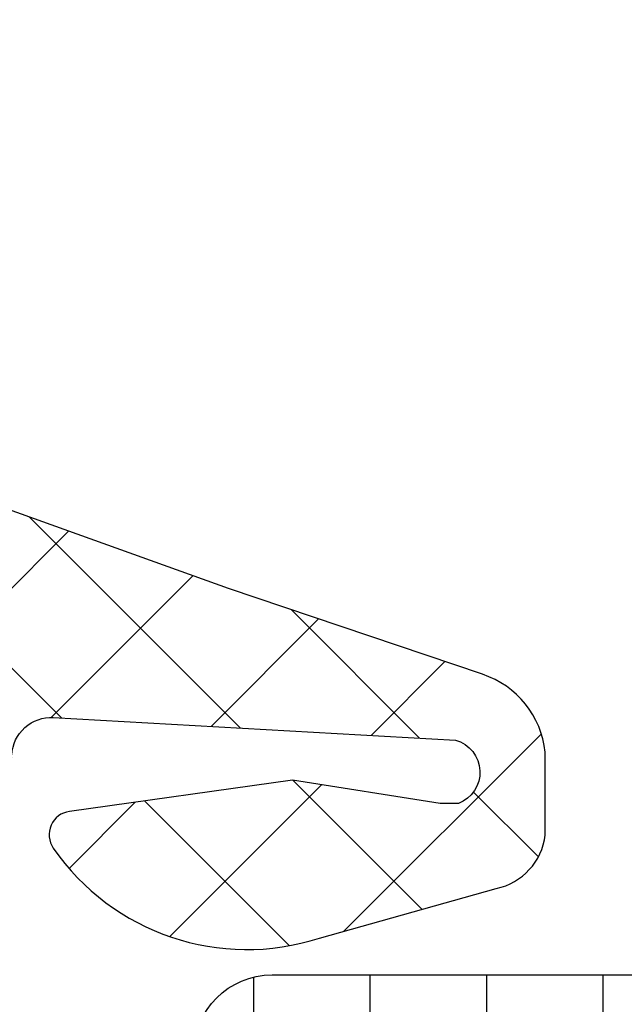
# Model space of a CAD drawing. Header units: millimetres. Extents: x 247761 to 294611, y 172579 to 236863.
# Tile 445 of 596: x 255562.9 to 255570.61, y 198259.85 to 198272.43. Entities that reach past the tile are written whole.
import ezdxf

# ---------------------------------------------------------------- set-up
doc = ezdxf.new("R2010")
doc.units = ezdxf.units.MM
doc.layers.add('FASÁDA DETAILNÍ', color=4, linetype='Continuous')
doc.layers.add('NOVA', color=240, linetype='Continuous')
pattern_1 = [(135, (0, 0), (-1.077630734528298, -1.077630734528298), []), (225, (0, 0), (1.077630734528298, -1.077630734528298), [])]

# ---------------------------------------------------------------- blocks, each defined once
blk = doc.blocks.new('A$C69D17D4D')
at = {"layer": 'FASÁDA DETAILNÍ'}
h = blk.add_hatch(dxfattribs=at)
h.set_pattern_fill('ANSI37', color=256, scale=0.48, angle=90, style=0)
h.set_pattern_definition(pattern_1)
edge = h.paths.add_edge_path(flags=16)
edge.add_line((-19094.16441493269, 24890.2193893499), (-19095.55726893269, 24890.1196453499))
edge.add_arc((-19095.60012642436, 24890.71811226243), 0.5999995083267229, 179.999991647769, 274.0960805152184, ccw=False)
edge.add_arc((-19095.60012642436, 24890.71811243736), 0.5999995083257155, 85.90391948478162, 180.000008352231, ccw=False)
edge.add_line((-19095.55726893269, 24891.3165793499), (-19094.16441493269, 24891.21683534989))
edge.add_arc((-19094.20012940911, 24890.7181123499), 0.5000001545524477, -85.90393560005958, 85.90393560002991, ccw=False)
edge = h.paths.add_edge_path(flags=16)
edge.add_arc((-19091.00012130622, 24892.31810897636), 0.4999996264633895, 179.9999571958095, 270.00004280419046, ccw=False)
edge.add_line((-19091.50012093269, 24892.31810934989), (-19091.50012093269, 24895.91179434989))
edge.add_arc((-19091.00012059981, 24895.9117943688), 0.5000003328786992, 66.78197339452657, 180.0000021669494, ccw=False)
edge.add_line((-19090.80300493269, 24896.3713003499), (-19084.47190293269, 24893.65542234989))
edge.add_arc((-19084.66901885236, 24893.19591700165), 0.4999998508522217, -2.500110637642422, 66.78191820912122, ccw=False)
edge.add_line((-19084.16949493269, 24893.1741063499), (-19084.20782093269, 24892.29629934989))
edge.add_arc((-19084.70734454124, 24892.31810883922), 0.4999994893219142, 269.99995514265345, 357.50002088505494, ccw=False)
edge.add_line((-19084.70734493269, 24891.81810934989), (-19091.00012093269, 24891.81810934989))
edge = h.paths.add_edge_path(flags=16)
edge.add_line((-19085.59195893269, 24866.7641903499), (-19094.48881193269, 24862.61552034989))
edge.add_arc((-19094.70012106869, 24863.06867409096), 0.4999998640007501, 179.9999703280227, 295.00000791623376, ccw=False)
edge.add_line((-19095.20012093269, 24863.0686743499), (-19095.20012093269, 24872.4181093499))
edge.add_arc((-19094.70012130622, 24872.41810972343), 0.4999996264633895, 89.99995719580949, 180.0000428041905, ccw=False)
edge.add_line((-19094.70012093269, 24872.9181093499), (-19085.57619793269, 24872.9181093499))
edge.add_arc((-19085.57619809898, 24872.41810928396), 0.5000000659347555, -2.5000272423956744, 89.9999809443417, ccw=False)
edge.add_line((-19085.07667393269, 24872.39629934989), (-19085.30374393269, 24867.1955353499))
edge.add_arc((-19085.8032693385, 24867.2173450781), 0.5000012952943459, 295.00009198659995, 357.5000025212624, ccw=False)
edge = h.paths.add_edge_path(flags=16)
edge.add_arc((-19094.70012130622, 24875.61810897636), 0.4999996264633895, 179.9999571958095, 270.00004280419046, ccw=False)
edge.add_line((-19095.20012093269, 24875.61810934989), (-19095.20012093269, 24882.81810934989))
edge.add_arc((-19094.70012130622, 24882.81810972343), 0.4999996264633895, 89.99995719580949, 180.0000428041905, ccw=False)
edge.add_line((-19094.70012093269, 24883.31810934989), (-19093.50012093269, 24883.31810934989))
edge.add_arc((-19093.50011943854, 24885.31810785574), 1.99999850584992, 269.9999571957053, 360.0000428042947)
edge.add_line((-19091.50012093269, 24885.31810934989), (-19091.50012093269, 24889.11810934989))
edge.add_arc((-19091.00012130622, 24889.11810972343), 0.4999996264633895, 89.99995719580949, 180.0000428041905, ccw=False)
edge.add_line((-19091.00012093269, 24889.61810934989), (-19084.84705993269, 24889.61810934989))
edge.add_arc((-19084.84706009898, 24889.11810928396), 0.5000000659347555, -2.5000272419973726, 89.9999809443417, ccw=False)
edge.add_line((-19084.34753593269, 24889.09629934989), (-19084.58767093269, 24883.59629934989))
edge.add_arc((-19085.08719454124, 24883.61810883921), 0.4999994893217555, 269.99995514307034, 357.5000208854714, ccw=False)
edge.add_line((-19085.08719493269, 24883.11810934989), (-19090.40012093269, 24883.11810934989))
edge.add_arc((-19090.40012093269, 24882.01810934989), 1.099999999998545, 90, 270)
edge.add_line((-19090.40012093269, 24880.9181093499), (-19085.22690993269, 24880.9181093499))
edge.add_arc((-19085.22691009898, 24880.41810928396), 0.5000000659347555, -2.5000272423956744, 89.99998094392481, ccw=False)
edge.add_line((-19084.72738593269, 24880.39629934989), (-19084.93695893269, 24875.59629934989))
edge.add_arc((-19085.43648254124, 24875.61810883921), 0.4999994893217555, 269.99995514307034, 357.5000208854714, ccw=False)
edge.add_line((-19085.43648293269, 24875.11810934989), (-19094.70012093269, 24875.11810934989))
edge = h.paths.add_edge_path()
edge.add_line((-19093.31366393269, 24860.40505634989), (-19084.52579793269, 24864.50290534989))
edge.add_ellipse((-19085.79365542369, 24867.2218307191), major_axis=(-3.000002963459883, 0), ratio=1, start_angle=115.0000306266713, end_angle=177.4999411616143)
edge.add_line((-19082.79650793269, 24867.09096934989), (-19082.76817393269, 24867.73991934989))
edge.add_ellipse((-19082.26865032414, 24867.71810986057), major_axis=(-0.4999994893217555, 0), ratio=1, start_angle=269.99995514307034, end_angle=357.5000208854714, ccw=False)
edge.add_line((-19082.26864993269, 24868.21810934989), (-19081.30012093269, 24868.21810934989))
edge.add_ellipse((-19081.30012085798, 24868.31810927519), major_axis=(-0.09999992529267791, 0), ratio=1, start_angle=89.99995719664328, end_angle=180.0000428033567)
edge.add_line((-19081.20012093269, 24868.31810934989), (-19081.20012093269, 24868.9181093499))
edge.add_ellipse((-19081.30012085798, 24868.9181094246), major_axis=(-0.09999992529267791, 0), ratio=1, start_angle=179.9999571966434, end_angle=270.0000428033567)
edge.add_line((-19081.30012093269, 24869.01810934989), (-19082.20315893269, 24869.01810934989))
edge.add_ellipse((-19082.20315876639, 24869.51810941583), major_axis=(-0.5000000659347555, 0), ratio=1, start_angle=-2.5000272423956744, end_angle=89.99998094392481, ccw=False)
edge.add_line((-19082.70268293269, 24869.5399193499), (-19082.30884493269, 24878.4402133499))
edge.add_ellipse((-19081.80933365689, 24878.41810924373), major_axis=(-0.5000001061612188, 0), ratio=1, start_angle=269.9999170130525, end_angle=357.466230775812, ccw=False)
edge.add_line((-19081.80933293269, 24878.9181093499), (-19081.20012093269, 24878.9181093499))
edge.add_ellipse((-19081.20012085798, 24879.01810927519), major_axis=(-0.09999992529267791, 0), ratio=1, start_angle=89.99995719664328, end_angle=180.0000428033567)
edge.add_line((-19081.10012093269, 24879.01810934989), (-19081.10012093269, 24879.61810934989))
edge.add_ellipse((-19081.20012085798, 24879.6181094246), major_axis=(-0.09999992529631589, 0), ratio=1, start_angle=179.9999571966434, end_angle=270.0000428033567)
edge.add_line((-19081.20012093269, 24879.71810934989), (-19081.72968293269, 24879.71810934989))
edge.add_ellipse((-19081.72968323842, 24880.21810984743), major_axis=(-0.5000004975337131, 0), ratio=1, start_angle=-2.533697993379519, end_angle=90.00003503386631, ccw=False)
edge.add_line((-19082.22919493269, 24880.24021334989), (-19081.71853893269, 24891.7804383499))
edge.add_ellipse((-19081.21901433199, 24891.75862881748), major_axis=(-0.5000004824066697, 0), ratio=1, start_angle=266.78294269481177, end_angle=357.5000209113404, ccw=False)
edge.add_line((-19081.19095493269, 24892.2578413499), (-19076.05721193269, 24891.96927834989))
edge.add_ellipse((-19076.17276735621, 24891.55886034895), major_axis=(-0.4263754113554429, 0), ratio=1, start_angle=110.75897237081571, end_angle=254.2751455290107, ccw=False)
edge.add_line((-19076.02164393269, 24891.16016534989), (-19076.25424693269, 24891.1614053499))
edge.add_line((-19076.25424693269, 24891.1614053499), (-19078.13682593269, 24891.45954334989))
edge.add_line((-19078.13682593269, 24891.45954334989), (-19080.98611093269, 24891.05911734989))
edge.add_ellipse((-19080.9443603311, 24890.76203675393), major_axis=(-0.2999999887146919, 0), ratio=1, start_angle=-82.00025595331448, end_angle=34.59774638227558)
edge.add_ellipse((-19078.72178924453, 24892.2951501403), major_axis=(-3.000047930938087, 0), ratio=1, start_angle=34.59764128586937, end_angle=108.008424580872)
edge.add_line((-19077.79430393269, 24889.44207134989), (-19075.53941293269, 24890.0756473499))
edge.add_ellipse((-19075.70034247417, 24890.85085985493), major_axis=(-0.7917403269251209, 0), ratio=1, start_angle=101.727689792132, end_angle=173.2016537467)
edge.add_line((-19074.91416893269, 24890.75713734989), (-19074.91294793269, 24891.81534734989))
edge.add_ellipse((-19076.09203415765, 24891.68622310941), major_axis=(-1.186135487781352, 0), ratio=1, start_angle=186.2496781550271, end_angle=251.3444235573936)
edge.add_line((-19075.71261493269, 24892.81003734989), (-19078.95395493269, 24893.90437034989))
edge.add_line((-19078.95395493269, 24893.90437034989), (-19087.00374993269, 24896.79414834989))
edge.add_line((-19087.00374993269, 24896.79414834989), (-19096.90162693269, 24901.12695734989))
edge.add_ellipse((-19097.09989699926, 24900.66794836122), major_axis=(-0.5000002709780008, 0), ratio=1, start_angle=246.6379505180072, end_angle=359.9334236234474)
edge.add_line((-19097.59989693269, 24900.6685293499), (-19097.60053193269, 24900.12182834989))
edge.add_ellipse((-19097.10053182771, 24900.12124807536), major_axis=(-0.5000004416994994, 0), ratio=1, start_angle=-0.06649451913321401, end_angle=66.07917546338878)
edge.add_line((-19097.30326893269, 24899.66419434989), (-19094.09926593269, 24898.2624383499))
edge.add_ellipse((-19094.50012027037, 24897.34629727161), major_axis=(-0.9999993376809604, 0), ratio=1, start_angle=179.9999471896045, end_angle=246.3683852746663, ccw=False)
edge.add_line((-19093.50012093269, 24897.34629634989), (-19093.50012093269, 24892.1183543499))
edge.add_line((-19093.50012093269, 24892.1183543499), (-19095.29959993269, 24892.1183453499))
edge.add_line((-19095.29959993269, 24892.1183453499), (-19095.43754193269, 24892.63314634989))
edge.add_ellipse((-19095.71469595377, 24892.51838109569), major_axis=(-0.2999756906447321, 0), ratio=1, start_angle=202.4937002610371, end_angle=292.503566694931)
edge.add_line((-19095.82950893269, 24892.7955153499), (-19097.09963593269, 24891.94634834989))
edge.add_ellipse((-19096.59991516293, 24891.08048416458), major_axis=(-0.9997207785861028, 0), ratio=1, start_angle=-60.00923930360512, end_angle=0.007611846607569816)
edge.add_line((-19097.59963593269, 24891.08035134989), (-19097.59960493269, 24890.35599034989))
edge.add_ellipse((-19096.59986710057, 24890.35619840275), major_axis=(-0.9997378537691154, 0), ratio=1, start_angle=0.01192367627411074, end_angle=60.00867505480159)
edge.add_line((-19097.09960493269, 24889.4903243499), (-19095.82950893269, 24888.6411573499))
edge.add_ellipse((-19095.71469704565, 24888.91830484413), major_axis=(-0.2999875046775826, 0), ratio=1, start_angle=67.49759382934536, end_angle=157.501396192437)
edge.add_line((-19095.43754193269, 24888.8035113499), (-19095.29956993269, 24889.31832734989))
edge.add_line((-19095.29956993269, 24889.31832734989), (-19093.50012093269, 24889.31833534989))
edge.add_line((-19093.50012093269, 24889.31833534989), (-19093.50012093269, 24886.1181083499))
edge.add_ellipse((-19093.80012070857, 24886.11810812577), major_axis=(-0.2999997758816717, 0), ratio=1, start_angle=89.99995719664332, end_angle=180.0000428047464, ccw=False)
edge.add_line((-19093.80012093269, 24885.81810834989), (-19097.10011693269, 24885.81810834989))
edge.add_ellipse((-19097.10011730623, 24885.31810872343), major_axis=(-0.4999996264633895, 0), ratio=1, start_angle=-90.00004280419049, end_angle=4.280419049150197e-05)
edge.add_line((-19097.60011693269, 24885.31810834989), (-19097.60011693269, 24858.42048634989))
edge.add_line((-19097.60011693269, 24858.42048634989), (-19096.04972493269, 24857.5253683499))
edge.add_ellipse((-19095.79972484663, 24857.95838090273), major_axis=(-0.4999999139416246, 0), ratio=1, start_angle=59.99998291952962, end_angle=179.999936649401)
edge.add_line((-19095.29972493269, 24857.95838034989), (-19093.60235393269, 24857.95838034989))
edge.add_line((-19093.60235393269, 24857.95838034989), (-19093.60235393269, 24859.95190234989))
edge.add_ellipse((-19093.10235367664, 24859.95190269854), major_axis=(-0.500000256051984, 0), ratio=1, start_angle=-64.99987141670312, end_angle=3.9951416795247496e-05, ccw=False)
h = blk.add_hatch(dxfattribs=at)
h.set_pattern_fill('ANSI37', color=256, scale=0.48, angle=90, style=0)
h.set_pattern_definition(pattern_1)
edge = h.paths.add_edge_path(flags=16)
edge.add_line((-19094.16441475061, 24890.2193893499), (-19095.55726875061, 24890.1196453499))
edge.add_arc((-19095.60012624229, 24890.71811226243), 0.5999995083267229, 179.999991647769, 274.0960805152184, ccw=False)
edge.add_arc((-19095.60012624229, 24890.71811243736), 0.5999995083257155, 85.90391948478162, 180.000008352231, ccw=False)
edge.add_line((-19095.55726875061, 24891.3165793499), (-19094.16441475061, 24891.21683534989))
edge.add_arc((-19094.20012922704, 24890.7181123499), 0.5000001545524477, -85.90393560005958, 85.90393560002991, ccw=False)
edge = h.paths.add_edge_path(flags=16)
edge.add_arc((-19091.00012112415, 24892.31810897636), 0.4999996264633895, 179.9999571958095, 270.00004280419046, ccw=False)
edge.add_line((-19091.50012075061, 24892.31810934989), (-19091.50012075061, 24895.91179434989))
edge.add_arc((-19091.00012041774, 24895.9117943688), 0.5000003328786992, 66.78197339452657, 180.0000021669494, ccw=False)
edge.add_line((-19090.80300475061, 24896.3713003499), (-19084.47190275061, 24893.65542234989))
edge.add_arc((-19084.66901867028, 24893.19591700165), 0.4999998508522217, -2.500110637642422, 66.78191820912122, ccw=False)
edge.add_line((-19084.16949475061, 24893.1741063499), (-19084.20782075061, 24892.29629934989))
edge.add_arc((-19084.70734435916, 24892.31810883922), 0.4999994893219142, 269.99995514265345, 357.50002088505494, ccw=False)
edge.add_line((-19084.70734475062, 24891.81810934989), (-19091.00012075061, 24891.81810934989))
edge = h.paths.add_edge_path(flags=16)
edge.add_line((-19085.59195875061, 24866.7641903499), (-19094.48881175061, 24862.61552034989))
edge.add_arc((-19094.70012088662, 24863.06867409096), 0.4999998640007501, 179.9999703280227, 295.00000791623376, ccw=False)
edge.add_line((-19095.20012075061, 24863.0686743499), (-19095.20012075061, 24872.4181093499))
edge.add_arc((-19094.70012112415, 24872.41810972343), 0.4999996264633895, 89.99995719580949, 180.0000428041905, ccw=False)
edge.add_line((-19094.70012075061, 24872.9181093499), (-19085.57619775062, 24872.9181093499))
edge.add_arc((-19085.57619791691, 24872.41810928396), 0.5000000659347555, -2.5000272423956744, 89.9999809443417, ccw=False)
edge.add_line((-19085.07667375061, 24872.39629934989), (-19085.30374375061, 24867.1955353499))
edge.add_arc((-19085.80326915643, 24867.2173450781), 0.5000012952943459, 295.00009198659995, 357.5000025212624, ccw=False)
edge = h.paths.add_edge_path(flags=16)
edge.add_arc((-19094.70012112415, 24875.61810897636), 0.4999996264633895, 179.9999571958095, 270.00004280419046, ccw=False)
edge.add_line((-19095.20012075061, 24875.61810934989), (-19095.20012075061, 24882.81810934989))
edge.add_arc((-19094.70012112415, 24882.81810972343), 0.4999996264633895, 89.99995719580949, 180.0000428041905, ccw=False)
edge.add_line((-19094.70012075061, 24883.31810934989), (-19093.50012075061, 24883.31810934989))
edge.add_arc((-19093.50011925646, 24885.31810785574), 1.99999850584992, 269.9999571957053, 360.0000428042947)
edge.add_line((-19091.50012075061, 24885.31810934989), (-19091.50012075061, 24889.11810934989))
edge.add_arc((-19091.00012112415, 24889.11810972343), 0.4999996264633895, 89.99995719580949, 180.0000428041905, ccw=False)
edge.add_line((-19091.00012075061, 24889.61810934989), (-19084.84705975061, 24889.61810934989))
edge.add_arc((-19084.8470599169, 24889.11810928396), 0.5000000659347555, -2.5000272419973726, 89.9999809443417, ccw=False)
edge.add_line((-19084.34753575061, 24889.09629934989), (-19084.58767075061, 24883.59629934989))
edge.add_arc((-19085.08719435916, 24883.61810883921), 0.4999994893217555, 269.99995514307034, 357.5000208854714, ccw=False)
edge.add_line((-19085.08719475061, 24883.11810934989), (-19090.40012075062, 24883.11810934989))
edge.add_arc((-19090.40012075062, 24882.01810934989), 1.099999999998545, 90, 270)
edge.add_line((-19090.40012075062, 24880.9181093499), (-19085.22690975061, 24880.9181093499))
edge.add_arc((-19085.22690991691, 24880.41810928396), 0.5000000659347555, -2.5000272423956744, 89.99998094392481, ccw=False)
edge.add_line((-19084.72738575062, 24880.39629934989), (-19084.93695875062, 24875.59629934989))
edge.add_arc((-19085.43648235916, 24875.61810883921), 0.4999994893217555, 269.99995514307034, 357.5000208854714, ccw=False)
edge.add_line((-19085.43648275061, 24875.11810934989), (-19094.70012075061, 24875.11810934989))
edge = h.paths.add_edge_path()
edge.add_line((-19093.31366375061, 24860.40505634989), (-19084.52579775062, 24864.50290534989))
edge.add_ellipse((-19085.79365524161, 24867.2218307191), major_axis=(-3.000002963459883, 0), ratio=1, start_angle=115.0000306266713, end_angle=177.4999411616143)
edge.add_line((-19082.79650775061, 24867.09096934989), (-19082.76817375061, 24867.73991934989))
edge.add_ellipse((-19082.26865014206, 24867.71810986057), major_axis=(-0.4999994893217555, 0), ratio=1, start_angle=269.99995514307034, end_angle=357.5000208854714, ccw=False)
edge.add_line((-19082.26864975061, 24868.21810934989), (-19081.30012075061, 24868.21810934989))
edge.add_ellipse((-19081.30012067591, 24868.31810927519), major_axis=(-0.09999992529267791, 0), ratio=1, start_angle=89.99995719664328, end_angle=180.0000428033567)
edge.add_line((-19081.20012075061, 24868.31810934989), (-19081.20012075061, 24868.9181093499))
edge.add_ellipse((-19081.30012067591, 24868.9181094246), major_axis=(-0.09999992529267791, 0), ratio=1, start_angle=179.9999571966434, end_angle=270.0000428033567)
edge.add_line((-19081.30012075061, 24869.01810934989), (-19082.20315875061, 24869.01810934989))
edge.add_ellipse((-19082.20315858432, 24869.51810941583), major_axis=(-0.5000000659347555, 0), ratio=1, start_angle=-2.5000272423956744, end_angle=89.99998094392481, ccw=False)
edge.add_line((-19082.70268275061, 24869.5399193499), (-19082.30884475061, 24878.4402133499))
edge.add_ellipse((-19081.80933347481, 24878.41810924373), major_axis=(-0.5000001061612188, 0), ratio=1, start_angle=269.9999170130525, end_angle=357.466230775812, ccw=False)
edge.add_line((-19081.80933275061, 24878.9181093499), (-19081.20012075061, 24878.9181093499))
edge.add_ellipse((-19081.20012067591, 24879.01810927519), major_axis=(-0.09999992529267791, 0), ratio=1, start_angle=89.99995719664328, end_angle=180.0000428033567)
edge.add_line((-19081.10012075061, 24879.01810934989), (-19081.10012075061, 24879.61810934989))
edge.add_ellipse((-19081.20012067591, 24879.6181094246), major_axis=(-0.09999992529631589, 0), ratio=1, start_angle=179.9999571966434, end_angle=270.0000428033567)
edge.add_line((-19081.20012075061, 24879.71810934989), (-19081.72968275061, 24879.71810934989))
edge.add_ellipse((-19081.72968305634, 24880.21810984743), major_axis=(-0.5000004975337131, 0), ratio=1, start_angle=-2.533697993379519, end_angle=90.00003503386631, ccw=False)
edge.add_line((-19082.22919475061, 24880.24021334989), (-19081.71853875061, 24891.7804383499))
edge.add_ellipse((-19081.21901414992, 24891.75862881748), major_axis=(-0.5000004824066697, 0), ratio=1, start_angle=266.78294269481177, end_angle=357.5000209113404, ccw=False)
edge.add_line((-19081.19095475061, 24892.2578413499), (-19076.05721175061, 24891.96927834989))
edge.add_ellipse((-19076.17276717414, 24891.55886034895), major_axis=(-0.4263754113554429, 0), ratio=1, start_angle=110.75897237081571, end_angle=254.2751455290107, ccw=False)
edge.add_line((-19076.02164375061, 24891.16016534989), (-19076.25424675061, 24891.1614053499))
edge.add_line((-19076.25424675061, 24891.1614053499), (-19078.13682575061, 24891.45954334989))
edge.add_line((-19078.13682575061, 24891.45954334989), (-19080.98611075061, 24891.05911734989))
edge.add_ellipse((-19080.94436014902, 24890.76203675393), major_axis=(-0.2999999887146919, 0), ratio=1, start_angle=-82.00025595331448, end_angle=34.59774638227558)
edge.add_ellipse((-19078.72178906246, 24892.2951501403), major_axis=(-3.000047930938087, 0), ratio=1, start_angle=34.59764128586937, end_angle=108.008424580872)
edge.add_line((-19077.79430375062, 24889.44207134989), (-19075.53941275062, 24890.0756473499))
edge.add_ellipse((-19075.7003422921, 24890.85085985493), major_axis=(-0.7917403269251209, 0), ratio=1, start_angle=101.727689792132, end_angle=173.2016537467)
edge.add_line((-19074.91416875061, 24890.75713734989), (-19074.91294775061, 24891.81534734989))
edge.add_ellipse((-19076.09203397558, 24891.68622310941), major_axis=(-1.186135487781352, 0), ratio=1, start_angle=186.2496781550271, end_angle=251.3444235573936)
edge.add_line((-19075.71261475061, 24892.81003734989), (-19078.95395475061, 24893.90437034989))
edge.add_line((-19078.95395475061, 24893.90437034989), (-19087.00374975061, 24896.79414834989))
edge.add_line((-19087.00374975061, 24896.79414834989), (-19096.90162675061, 24901.12695734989))
edge.add_ellipse((-19097.09989681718, 24900.66794836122), major_axis=(-0.5000002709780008, 0), ratio=1, start_angle=246.6379505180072, end_angle=359.9334236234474)
edge.add_line((-19097.59989675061, 24900.6685293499), (-19097.60053175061, 24900.12182834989))
edge.add_ellipse((-19097.10053164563, 24900.12124807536), major_axis=(-0.5000004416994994, 0), ratio=1, start_angle=-0.06649451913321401, end_angle=66.07917546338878)
edge.add_line((-19097.30326875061, 24899.66419434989), (-19094.09926575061, 24898.2624383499))
edge.add_ellipse((-19094.50012008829, 24897.34629727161), major_axis=(-0.9999993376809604, 0), ratio=1, start_angle=179.9999471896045, end_angle=246.3683852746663, ccw=False)
edge.add_line((-19093.50012075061, 24897.34629634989), (-19093.50012075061, 24892.1183543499))
edge.add_line((-19093.50012075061, 24892.1183543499), (-19095.29959975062, 24892.1183453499))
edge.add_line((-19095.29959975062, 24892.1183453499), (-19095.43754175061, 24892.63314634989))
edge.add_ellipse((-19095.7146957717, 24892.51838109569), major_axis=(-0.2999756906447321, 0), ratio=1, start_angle=202.4937002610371, end_angle=292.503566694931)
edge.add_line((-19095.82950875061, 24892.7955153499), (-19097.09963575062, 24891.94634834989))
edge.add_ellipse((-19096.59991498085, 24891.08048416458), major_axis=(-0.9997207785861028, 0), ratio=1, start_angle=-60.00923930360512, end_angle=0.007611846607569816)
edge.add_line((-19097.59963575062, 24891.08035134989), (-19097.59960475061, 24890.35599034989))
edge.add_ellipse((-19096.59986691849, 24890.35619840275), major_axis=(-0.9997378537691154, 0), ratio=1, start_angle=0.01192367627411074, end_angle=60.00867505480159)
edge.add_line((-19097.09960475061, 24889.4903243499), (-19095.82950875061, 24888.6411573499))
edge.add_ellipse((-19095.71469686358, 24888.91830484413), major_axis=(-0.2999875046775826, 0), ratio=1, start_angle=67.49759382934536, end_angle=157.501396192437)
edge.add_line((-19095.43754175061, 24888.8035113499), (-19095.29956975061, 24889.31832734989))
edge.add_line((-19095.29956975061, 24889.31832734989), (-19093.50012075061, 24889.31833534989))
edge.add_line((-19093.50012075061, 24889.31833534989), (-19093.50012075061, 24886.1181083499))
edge.add_ellipse((-19093.8001205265, 24886.11810812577), major_axis=(-0.2999997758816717, 0), ratio=1, start_angle=89.99995719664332, end_angle=180.0000428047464, ccw=False)
edge.add_line((-19093.80012075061, 24885.81810834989), (-19097.10011675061, 24885.81810834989))
edge.add_ellipse((-19097.10011712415, 24885.31810872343), major_axis=(-0.4999996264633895, 0), ratio=1, start_angle=-90.00004280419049, end_angle=4.280419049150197e-05)
edge.add_line((-19097.60011675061, 24885.31810834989), (-19097.60011675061, 24858.42048634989))
edge.add_line((-19097.60011675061, 24858.42048634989), (-19096.04972475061, 24857.5253683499))
edge.add_ellipse((-19095.79972466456, 24857.95838090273), major_axis=(-0.4999999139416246, 0), ratio=1, start_angle=59.99998291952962, end_angle=179.999936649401)
edge.add_line((-19095.29972475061, 24857.95838034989), (-19093.60235375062, 24857.95838034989))
edge.add_line((-19093.60235375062, 24857.95838034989), (-19093.60235375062, 24859.95190234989))
edge.add_ellipse((-19093.10235349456, 24859.95190269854), major_axis=(-0.500000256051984, 0), ratio=1, start_angle=-64.99987141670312, end_angle=3.9951416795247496e-05, ccw=False)
h = blk.add_hatch(dxfattribs=at)
h.set_pattern_fill('ANSI31', color=256, scale=0.468, angle=45, style=0)
h.set_pattern_definition([(90, (0, 0), (-1.4859, 3.33066907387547e-16), [])])
edge = h.paths.add_edge_path(flags=16)
edge.add_line((-19065.84822093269, 24886.72963434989), (-19068.07093093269, 24888.01299634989))
edge.add_ellipse((-19069.07080331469, 24886.28127138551), major_axis=(-1.999654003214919, 0), ratio=1, start_angle=239.9984985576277, end_angle=299.999954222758)
edge.add_line((-19070.07062893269, 24888.01302334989), (-19071.20014693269, 24887.3608953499))
edge.add_ellipse((-19069.70014380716, 24884.76281514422), major_axis=(-3.000005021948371, 0), ratio=1, start_angle=300.0000135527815, end_angle=343.9999452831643)
edge.add_line((-19072.58393293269, 24885.58973134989), (-19073.63658093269, 24881.91870934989))
edge.add_ellipse((-19073.15594990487, 24881.78089055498), major_axis=(-0.5000002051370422, 0), ratio=1, start_angle=-16.00000720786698, end_angle=90.00079895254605)
edge.add_line((-19073.15594293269, 24881.2808903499), (-19065.59818993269, 24881.28100034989))
edge.add_ellipse((-19065.59819976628, 24881.78100018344), major_axis=(-0.4999998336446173, 0), ratio=1, start_angle=90.00112684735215, end_angle=180.0008212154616)
edge.add_line((-19065.09819993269, 24881.78100734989), (-19065.09825593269, 24885.43065634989))
edge.add_ellipse((-19066.59825518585, 24885.43061688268), major_axis=(-1.499999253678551, 0), ratio=1, start_angle=180.0015075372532, end_angle=239.9984727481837)
edge = h.paths.add_edge_path(flags=16)
edge.add_line((-19065.59817193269, 24879.68099834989), (-19073.90150193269, 24879.68087134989))
edge.add_ellipse((-19073.90149367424, 24879.18087106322), major_axis=(-0.5000002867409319, 0), ratio=1, start_angle=270.0009463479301, end_angle=344.0000560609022)
edge.add_line((-19074.38212493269, 24879.31868934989), (-19076.08905193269, 24873.3659273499))
edge.add_ellipse((-19075.60842120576, 24873.22810832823), major_axis=(-0.4999999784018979, 0), ratio=1, start_angle=-16.00004168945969, end_angle=90.00094802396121)
edge.add_line((-19075.60841293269, 24872.72810834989), (-19065.59805893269, 24872.7282783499))
edge.add_ellipse((-19065.59807111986, 24873.22827853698), major_axis=(-0.5000001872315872, 0), ratio=1, start_angle=90.0013965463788, end_angle=180.0008952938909)
edge.add_line((-19065.09807093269, 24873.22828634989), (-19065.09816093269, 24879.1810063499))
edge.add_ellipse((-19065.59816120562, 24879.18099807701), major_axis=(-0.5000002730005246, 0), ratio=1, start_angle=180.0009480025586, end_angle=270.001229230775)
edge = h.paths.add_edge_path(flags=16)
edge.add_line((-19076.14720793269, 24865.36397434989), (-19072.97081793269, 24863.5300853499))
edge.add_ellipse((-19071.47081807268, 24866.12816509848), major_axis=(-3.000002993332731, 0), ratio=1, start_angle=60.00003609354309, end_angle=120.0014917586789)
edge.add_line((-19069.97074893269, 24863.53012534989), (-19065.84786593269, 24865.9106203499))
edge.add_ellipse((-19066.59790159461, 24867.20963863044), major_axis=(-1.500000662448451, 0), ratio=1, start_angle=120.0015583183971, end_angle=180.0015171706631)
edge.add_line((-19065.09790093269, 24867.20967834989), (-19065.09799193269, 24870.62829234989))
edge.add_ellipse((-19065.59799141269, 24870.62827886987), major_axis=(-0.4999994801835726, 0), ratio=1, start_angle=180.0015446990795, end_angle=270.0014346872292)
edge.add_line((-19065.59800393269, 24871.12827834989), (-19075.89731893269, 24871.12809734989))
edge.add_ellipse((-19075.89730059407, 24870.12809701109), major_axis=(-1.000000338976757, 0), ratio=1, start_angle=-89.99894927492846, end_angle=0.001527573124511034)
edge.add_line((-19076.89730093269, 24870.1280703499), (-19076.89720793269, 24866.6629723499))
edge.add_ellipse((-19075.39720779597, 24866.66301253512), major_axis=(-1.500000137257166, 0), ratio=1, start_angle=0.001534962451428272, end_angle=59.9999969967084)
edge = h.paths.add_edge_path()
edge.add_line((-19078.49707593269, 24863.5161683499), (-19078.49729793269, 24870.06923134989))
edge.add_arc((-19073.49730023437, 24870.0693982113), 4.999997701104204, 163.999976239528, 180.0019120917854, ccw=False)
edge.add_line((-19078.30360593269, 24871.4475863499), (-19074.03499493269, 24886.33400434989))
edge.add_arc((-19074.51562528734, 24886.47182286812), 0.4999994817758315, 344.0000020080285, 450.0000739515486)
edge.add_line((-19074.51562593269, 24886.97182234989), (-19078.39899993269, 24886.97182234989))
edge.add_arc((-19078.39901993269, 24887.97182234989), 1.0000000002, 90.00114591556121, 270.00114591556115, ccw=False)
edge.add_line((-19078.39903993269, 24888.97182234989), (-19073.70070393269, 24888.97201034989))
edge.add_line((-19073.70070393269, 24888.97201034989), (-19073.70070393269, 24889.12806234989))
edge.add_arc((-19073.40070394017, 24889.12806292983), 0.2999999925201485, 111.97384588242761, 180.0001107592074, ccw=False)
edge.add_line((-19073.51295893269, 24889.40626934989), (-19071.10105693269, 24890.3794563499))
edge.add_arc((-19071.17589353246, 24890.56492759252), 0.2000002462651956, 291.9737977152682, 384.1409822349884)
edge.add_line((-19070.99338493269, 24890.6467243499), (-19071.70988493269, 24892.24540934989))
edge.add_arc((-19071.02547917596, 24892.55214761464), 0.7499997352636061, 89.999981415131, 204.1410584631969, ccw=False)
edge.add_line((-19071.02547893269, 24893.3021473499), (-19065.91792993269, 24893.3021473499))
edge.add_arc((-19065.91793006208, 24892.70214751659), 0.5999998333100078, -30.14292486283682, 89.99998764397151, ccw=False)
edge.add_line((-19065.39906493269, 24892.4008523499), (-19066.66028093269, 24890.22889534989))
edge.add_arc((-19066.40084828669, 24890.07824707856), 0.3000003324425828, 149.8569693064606, 253.9999309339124)
edge.add_line((-19066.48353993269, 24889.78986834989), (-19064.96906793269, 24889.35560134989))
edge.add_line((-19064.96906793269, 24889.35560134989), (-19063.64829593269, 24888.59305334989))
edge.add_arc((-19063.79829667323, 24888.33324620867), 0.2999999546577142, -2.4633047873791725, 59.99983168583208, ccw=False)
edge.add_line((-19063.49857393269, 24888.3203523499), (-19063.49857393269, 24864.3306983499))
edge.add_arc((-19063.79790965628, 24864.31074367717), 0.3000001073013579, -59.99985225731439, 3.813876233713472, ccw=False)
edge.add_line((-19063.64790893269, 24864.05093634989), (-19064.96871493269, 24863.28836834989))
edge.add_line((-19064.96871493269, 24863.28836834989), (-19066.48318593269, 24862.85410134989))
edge.add_arc((-19066.40049478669, 24862.56572223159), 0.3000005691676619, 105.9999567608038, 210.1429183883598)
edge.add_line((-19066.65992793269, 24862.41507434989), (-19065.39871193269, 24860.2431183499))
edge.add_arc((-19065.91757734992, 24859.9418226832), 0.6000003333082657, -89.99996015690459, 30.142952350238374, ccw=False)
edge.add_line((-19065.91757693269, 24859.3418223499), (-19075.82117693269, 24859.3418223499))
edge.add_arc((-19075.82117767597, 24860.09182240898), 0.75000005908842, 155.8589797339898, 270.0000567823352, ccw=False)
edge.add_line((-19076.50558393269, 24860.39856034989), (-19075.78908393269, 24861.9972453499))
edge.add_arc((-19075.97159253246, 24862.07904210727), 0.2000002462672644, 335.8590177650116, 428.0262022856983)
edge.add_line((-19075.89675593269, 24862.2645133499), (-19078.30933093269, 24863.2379723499))
edge.add_arc((-19078.19707677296, 24863.51617820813), 0.2999991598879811, 180.0018827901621, 248.02626146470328, ccw=False)
at = {"layer": 'FASÁDA DETAILNÍ', "extrusion": (0, 0, -1)}
for points in [[(19081.71853893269, 24891.7804383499, 0.417884), (19081.19095493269, 24892.2578413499), (19076.05721193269, 24891.96927834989), (19076.05721193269, 24891.96927834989, 0.723322), (19076.02164393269, 24891.16016534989), (19076.25424693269, 24891.1614053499), (19078.13682593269, 24891.45954334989), (19080.98611093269, 24891.05911734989), (19080.98611093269, 24891.05911734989, -0.557725), (19081.19130793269, 24890.5916933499, -0.331739), (19077.79430393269, 24889.44207134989), (19075.53941293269, 24890.0756473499), (19075.53941293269, 24890.0756473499, -0.322384), (19074.91416893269, 24890.75713734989), (19074.91294793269, 24891.81534734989), (19074.91294793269, 24891.81534734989, -0.291922), (19075.71261493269, 24892.81003734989), (19078.95395493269, 24893.90437034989), (19087.00374993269, 24896.79414834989)], [(19081.71853875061, 24891.7804383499, 0.417884), (19081.19095475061, 24892.2578413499), (19076.05721175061, 24891.96927834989), (19076.05721175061, 24891.96927834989, 0.723322), (19076.02164375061, 24891.16016534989), (19076.25424675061, 24891.1614053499), (19078.13682575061, 24891.45954334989), (19080.98611075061, 24891.05911734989), (19080.98611075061, 24891.05911734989, -0.557725), (19081.19130775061, 24890.5916933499, -0.331739), (19077.79430375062, 24889.44207134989), (19075.53941275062, 24890.0756473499), (19075.53941275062, 24890.0756473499, -0.322384), (19074.91416875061, 24890.75713734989), (19074.91294775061, 24891.81534734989), (19074.91294775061, 24891.81534734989, -0.291922), (19075.71261475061, 24892.81003734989), (19078.95395475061, 24893.90437034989), (19087.00374975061, 24896.79414834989)]]:
    blk.add_lwpolyline(points, format="xyb", dxfattribs=at)
at = {"layer": 'FASÁDA DETAILNÍ'}
blk.add_lwpolyline([(-19078.39899993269, 24886.97182234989, -1), (-19078.39903993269, 24888.97182234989), (-19073.70070393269, 24888.97201034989), (-19073.70070393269, 24889.12806234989), (-19073.70070393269, 24889.12806234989, -0.305856), (-19073.51295893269, 24889.40626934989), (-19071.10105693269, 24890.3794563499), (-19071.10105693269, 24890.3794563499, 0.425336), (-19070.99338493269, 24890.6467243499), (-19071.70988493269, 24892.24540934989), (-19071.70988493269, 24892.24540934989, -0.543753), (-19071.02547893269, 24893.3021473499), (-19065.91792993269, 24893.3021473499), (-19065.91792993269, 24893.3021473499, -0.578182), (-19065.39906493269, 24892.4008523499), (-19066.66028093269, 24890.22889534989), (-19066.66028093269, 24890.22889534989, 0.488505), (-19066.48353993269, 24889.78986834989), (-19064.96906793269, 24889.35560134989), (-19063.64829593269, 24888.59305334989)], format="xyb", dxfattribs=at)

msp = doc.modelspace()

# ---------------------------------------------------------------- block references
at = {"layer": 'NOVA', "ltscale": 300}
msp.add_blockref('A$C69D17D4D', (274644.5174331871, 173371.2585875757), dxfattribs=at)

doc.saveas('drawing.dxf')
